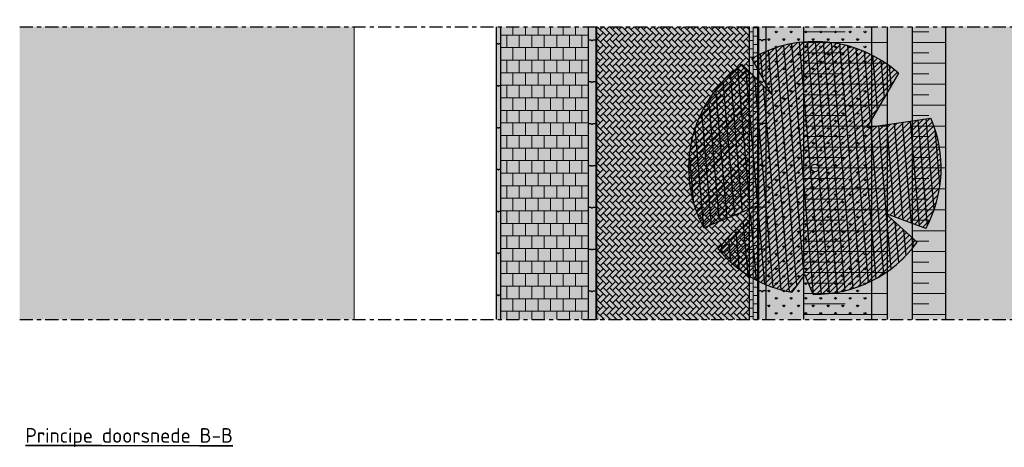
# Model space of a CAD drawing. Header units: metres. Extents: x 104013 to 108981, y 427946 to 428479.
# Tile 289 of 330: x 108860 to 108883, y 428307 to 428317. Entities that reach past the tile are written whole.
import ezdxf

# ---------------------------------------------------------------- set-up
doc = ezdxf.new("R2010")
doc.units = ezdxf.units.M
doc.linetypes.add('CENTER', pattern=[2, 1.25, -0.25, 0.25, -0.25])
doc.linetypes.add('XX-AFBREEK', pattern=[7, 4, -1, 1, -1])
doc.layers.get('DefPoints').update_dxf_attribs({"color": 211, "lineweight": 18})
for name, color, linetype, lineweight in [('N-WE-GR-BOOM-SD', 90, 'Continuous', 25), ('N-WE-GR-KRUIDEN-AD-50', 92, 'Continuous', 18), ('N-WE-GW-TALUDARCERING_KORT-G', 252, 'Continuous', 18), ('N-WE-GW-TALUDARCERING_LANG-G', 252, 'Continuous', 18), ('N-WE-OG-BEBOUWING_WONINGBOUW-GD', 7, 'Continuous', 18), ('N-WE-VH-KANTOPSLUITING_ELEMENT_INRITBAND-SD', 252, 'Continuous', 25), ('N-WE-VH-KANTVERHARDING-M', 7, 'Continuous', 18), ('N-WE-VH-VERHARDING-GD', 7, 'Continuous', 25), ('N-WE-VH-VERHARDING_BETONSTRAATSTEEN-AD-50', 252, 'Continuous', 18), ('N-WE-VH-VERHARDING_TEGEL-AD-50', 252, 'Continuous', 18), ('N-XX-GW-WATERGANG_WATERLIJN-GD', 5, 'Continuous', 25), ('X-XX-AL-AFBREEKLIJN-GD', 7, 'XX-AFBREEK', 25), ('X-XX-AL-T35', 7, 'Continuous', 35)]:
    doc.layers.add(name, color=color, linetype=linetype, lineweight=lineweight)
doc.layers.add('N-WE-GR-GRAS_GAZON-V', color=7, linetype='Continuous', lineweight=18, true_color=0xdbffb8)
doc.layers.add('N-WE-VH-VERHARDING-AP_BEBOUWING', color=41, linetype='Continuous')
for name, color, linetype, true_color in [('N-WE-VH-VERHARDING-AP_RIJBAAN-ELEMENT', 7, 'Continuous', 0x7f4f3f), ('N-WE-VH-VERHARDING-AP_VOETPAD', 7, 'Continuous', 0xdbdbdb), ('N-WE-VH-VERHARDING-AP_WATER', 7, 'Continuous', 0xb3ffff)]:
    doc.layers.add(name, color=color, linetype=linetype, true_color=true_color)
doc.styles.add('NLCS-ISO-M50-T25', font='NLCS-ISO.ttf', dxfattribs={"height": 0.125})
doc.styles.add('NLCS-ISO-M50-T35', font='NLCS-ISO.ttf', dxfattribs={"height": 0.175})
doc.dimstyles.new('NLCS-M50-T25-PIJL_l2_h1', dxfattribs={"dimscale": 0.05, "dimtxt": 2.5, "dimasz": 2.5, "dimexe": 2, "dimexo": 2, "dimgap": 0.7, "dimtad": 1, "dimzin": 0, "dimdsep": 46, "dimtxsty": 'NLCS-ISO-M50-T25', "dimcen": 2.5, "dimdle": 2, "dimclrd": 256, "dimclre": 256, "dimclrt": 256, "dimadec": 1, "dimazin": 0, "dimtfac": 1, "dimtofl": 0, "dimtmove": 1, "dimatfit": 0, "dimfxl": 2, "dimfxlon": 1, "dimtfillclr": 256, "dimtolj": 1, "dimtzin": 0, "dimlwd": 18, "dimlwe": 18, "dimarcsym": 0})

# ---------------------------------------------------------------- blocks, each defined once
blk = doc.blocks.new('*D2774')
at = {"layer": 'DefPoints', "color": 0, "transparency": 16777216}
for p in [(108885.653, 428317.938), (108880.177, 428317.153), (108885.653, 428317.153)]:
    blk.add_point(p, dxfattribs=at)
at = {"layer": 'N-WE-VH-KANTVERHARDING-M', "lineweight": 18, "transparency": 16777216}
for p, q in [((108880.177, 428317.838), (108880.177, 428318.038)), ((108885.653, 428317.838), (108885.653, 428318.038)), ((108880.302, 428317.938), (108885.528, 428317.938))]:
    blk.add_line(p, q, dxfattribs=at)
at = {"layer": 'N-WE-VH-KANTVERHARDING-M', "transparency": 16777216}
for points in [[(108880.302, 428317.959), (108880.302, 428317.918), (108880.177, 428317.938)], [(108885.528, 428317.959), (108885.528, 428317.918), (108885.653, 428317.938)]]:
    blk.add_solid(points, dxfattribs=at)
at = {"layer": 'N-WE-VH-KANTVERHARDING-M', "transparency": 16777216, "insert": (108882.915, 428318.036), "char_height": 0.125, "attachment_point": 5, "style": 'NLCS-ISO-M50-T25'}
blk.add_mtext('\\A1;5.48', dxfattribs=at)
blk = doc.blocks.new('SGR-BOOM_08')
h = blk.add_hatch()
h.set_pattern_fill('ANSI31', color=256, scale=0.1)
h.paths.add_polyline_path([(1.73, 4.728), (1.139, 3.207), (1.287, 4.867, 0.379438), (-4.678, 1.862), (-2.63, 0.785), (-4.954, 0.896, 0.174893), (-4.385, -2.474), (-3.502, -2.418), (-3.898, -3.187, 0.243959), (0.361, -5.022), (0.419, -3.33), (0.992, -4.936, 0.230155), (4.494, -2.27), (2.563, -0.55), (5.033, -0.13, 0.321944)])
h.paths.add_polyline_path([(0.15, 0, -1), (-0.15, 0, -1)], flags=16)
at = {"ltscale": 20, "flags": 128}
for points in [[(1.287, 4.867), (1.139, 3.207), (1.73, 4.728)], [(-4.954, 0.896), (-2.63, 0.785), (-4.678, 1.862)], [(5.033, -0.13), (2.563, -0.55), (4.494, -2.27)], [(-3.898, -3.187), (-3.502, -2.418), (-4.385, -2.474)], [(0.992, -4.936), (0.419, -3.33), (0.361, -5.022)]]:
    blk.add_lwpolyline(points, dxfattribs=at)
blk.add_lwpolyline([(5.033, -0.13, 0.321944), (1.73, 4.728, 0.321944)], format="xyb", dxfattribs=at)
blk.add_circle((0, 0), 0.15)
at = {"ltscale": 20}
for start, end in [(75.1844, 158.299), (169.749, 209.4302), (281.3601, 333.2046), (219.2667, 274.1068)]:
    blk.add_arc((0, 0), 5.035, start, end, dxfattribs=at)

msp = doc.modelspace()

# ---------------------------------------------------------------- hatches: boundary and pattern name
at = {"layer": 'N-WE-GR-BOOM-SD'}
h = msp.add_hatch(dxfattribs=at)
h.set_pattern_fill('ANSI31', color=256, scale=0.03)
h.set_pattern_definition([(45, (106687.319, 428453.76884), (-0.067351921, 0.067351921), [])])
h.paths.add_polyline_path([(108880.827, 428316.04, 0.321944), (108877.32, 428316.395), (108877.792, 428315.537), (108877.086, 428316.246, 0.379438), (108876.167, 428312.345), (108877.451, 428312.871), (108876.504, 428311.845, 0.174893), (108878.272, 428310.807), (108878.588, 428311.235), (108878.788, 428310.756, 0.243959), (108881.274, 428312.006), (108880.519, 428312.685), (108881.478, 428312.329, 0.230155), (108881.603, 428314.967), (108880.068, 428314.743)])
h.paths.add_polyline_path([(108878.917, 428313.777, -1), (108878.737, 428313.777, -1)], flags=16)
at = {"layer": 'N-WE-GR-GRAS_GAZON-V'}
h = msp.add_hatch(color=256, dxfattribs=at)
h.dxf.hatch_style = 1
h.paths.add_polyline_path([(108877.654, 428317.153), (108880.177, 428317.153), (108880.177, 428310.153), (108877.654, 428310.153)])
at = {"layer": 'N-WE-GR-KRUIDEN-AD-50'}
h = msp.add_hatch(dxfattribs=at)
h.set_pattern_fill('AGR-KRUIDEN', color=256, scale=0.025, pattern_type=2)
h.set_pattern_definition([(90, (2449.84824, 18.18338), (-0.17677669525, 0.17677669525), [0.046875, -0.30667839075]), (45, (2449.84824, 18.18338), (-0.1767766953, 0.1767766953), [0.046875, -0.203125]), (135, (2449.84824, 18.18338), (-0.1767766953, -0.1767766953), [0.046875, -0.203125])])
h.paths.add_polyline_path([(108878.554, 428317.153), (108877.654, 428317.153), (108877.654, 428310.153), (108878.554, 428310.153)])
h.paths.add_polyline_path([(108880.177, 428310.153), (108880.177, 428317.153), (108878.554, 428317.153), (108878.554, 428310.153)])
at = {"layer": 'N-WE-VH-KANTOPSLUITING_ELEMENT_INRITBAND-SD'}
h = msp.add_hatch(color=253, dxfattribs=at)
h.dxf.hatch_style = 1
h.paths.add_polyline_path([(108871.204, 428310.153), (108871.204, 428317.153), (108871.304, 428317.153), (108871.304, 428310.153)])
h = msp.add_hatch(color=253, dxfattribs=at)
h.dxf.hatch_style = 1
h.paths.add_polyline_path([(108873.404, 428310.153), (108873.404, 428317.153), (108873.604, 428317.153), (108873.604, 428310.153)])
h = msp.add_hatch(color=253, dxfattribs=at)
h.dxf.hatch_style = 1
h.paths.add_polyline_path([(108877.454, 428310.153), (108877.454, 428317.153), (108877.654, 428317.153), (108877.654, 428310.153)])
at = {"layer": 'N-WE-VH-VERHARDING-AP_BEBOUWING'}
h = msp.add_hatch(color=256, dxfattribs=at)
h.dxf.hatch_style = 1
h.set_gradient(color1=(255, 255, 255), color2=(207, 207, 207))
h.paths.add_polyline_path([(108859.804, 428317.153), (108859.804, 428310.153), (108867.804, 428310.153), (108867.804, 428317.153)])
at = {"layer": 'N-WE-VH-VERHARDING-AP_RIJBAAN-ELEMENT', "linetype": 'ByBlock'}
msp.add_hatch(color=256, dxfattribs=at).paths.add_polyline_path([(108873.604, 428317.153), (108877.454, 428317.153), (108877.454, 428310.153), (108873.604, 428310.153)])
at = {"layer": 'N-WE-VH-VERHARDING-AP_VOETPAD'}
msp.add_hatch(color=256, dxfattribs=at).paths.add_polyline_path([(108873.404, 428317.153), (108871.304, 428317.153), (108871.304, 428310.153), (108873.404, 428310.153)])
at = {"layer": 'N-WE-VH-VERHARDING-AP_WATER'}
h = msp.add_hatch(color=256, dxfattribs=at)
h.dxf.hatch_style = 1
h.paths.add_polyline_path([(108880.177, 428317.153), (108885.654, 428317.153), (108885.654, 428310.153), (108880.177, 428310.153)])
at = {"layer": 'N-WE-VH-VERHARDING_BETONSTRAATSTEEN-AD-50'}
h = msp.add_hatch(dxfattribs=at)
h.set_pattern_fill('AVH-BSS_KEIFORMAAT_KEPER', color=256, angle=135, pattern_type=2)
h.set_pattern_definition([(135, (108877.25365, 428315.15348), (-0.1484924, 1e-17), [0.315, -0.105]), (45, (108877.10516, 428315.00499), (-0.1484924, 3e-17), [0.315, -0.105])])
h.paths.add_polyline_path([(108877.254, 428310.153), (108877.254, 428317.153), (108873.604, 428317.153), (108873.604, 428310.153)])
at = {"layer": 'N-WE-VH-VERHARDING_TEGEL-AD-50'}
h = msp.add_hatch(dxfattribs=at)
h.set_pattern_fill('AVH-TEGEL_300X300_HALFST', color=256, angle=90, pattern_type=2)
h.set_pattern_definition([(90, (108873.40365, 428315.15348), (-0.15, 0.3), [0.3, -0.3]), (180, (108873.40365, 428315.15348), (-4e-17, -0.3), [])])
h.paths.add_polyline_path([(108871.304, 428310.153), (108873.404, 428310.153), (108873.404, 428317.153), (108871.304, 428317.153)])

# ---------------------------------------------------------------- linework, layer by layer
at = {"layer": 'N-WE-GW-TALUDARCERING_KORT-G'}
for p, q in [((108878.554, 428317.028), (108879.554, 428317.028)), ((108881.154, 428317.028), (108881.554, 428317.028)), ((108878.554, 428316.528), (108879.554, 428316.528)), ((108881.154, 428316.528), (108881.554, 428316.528)), ((108878.554, 428316.028), (108879.554, 428316.028)), ((108881.154, 428316.028), (108881.554, 428316.028)), ((108878.554, 428315.528), (108879.554, 428315.528)), ((108881.154, 428315.528), (108881.554, 428315.528)), ((108878.554, 428315.028), (108879.554, 428315.028)), ((108881.154, 428315.028), (108881.554, 428315.028)), ((108878.554, 428314.528), (108879.554, 428314.528)), ((108881.154, 428314.528), (108881.554, 428314.528)), ((108878.554, 428314.028), (108879.554, 428314.028)), ((108881.154, 428314.028), (108881.554, 428314.028)), ((108878.554, 428313.528), (108879.554, 428313.528)), ((108881.154, 428313.528), (108881.554, 428313.528)), ((108878.554, 428313.028), (108879.554, 428313.028)), ((108881.154, 428313.028), (108881.554, 428313.028)), ((108878.554, 428312.528), (108879.554, 428312.528)), ((108881.154, 428312.528), (108881.554, 428312.528)), ((108878.554, 428312.028), (108879.554, 428312.028)), ((108881.154, 428312.028), (108881.554, 428312.028)), ((108878.554, 428311.528), (108879.554, 428311.528)), ((108881.154, 428311.528), (108881.554, 428311.528)), ((108878.554, 428311.028), (108879.554, 428311.028)), ((108881.154, 428311.028), (108881.554, 428311.028)), ((108878.554, 428310.528), (108879.554, 428310.528)), ((108881.154, 428310.528), (108881.554, 428310.528))]:
    msp.add_line(p, q, dxfattribs=at)
at = {"layer": 'N-WE-GW-TALUDARCERING_LANG-G'}
for p, q in [((108878.554, 428316.778), (108880.554, 428316.778)), ((108881.154, 428316.778), (108881.954, 428316.778)), ((108878.554, 428316.278), (108880.554, 428316.278)), ((108881.154, 428316.278), (108881.954, 428316.278)), ((108878.554, 428315.778), (108880.554, 428315.778)), ((108881.154, 428315.778), (108881.954, 428315.778)), ((108878.554, 428315.278), (108880.554, 428315.278)), ((108881.154, 428315.278), (108881.954, 428315.278)), ((108878.554, 428314.778), (108880.554, 428314.778)), ((108881.154, 428314.778), (108881.954, 428314.778)), ((108878.554, 428314.278), (108880.554, 428314.278)), ((108881.154, 428314.278), (108881.954, 428314.278)), ((108878.554, 428313.778), (108880.554, 428313.778)), ((108881.154, 428313.778), (108881.954, 428313.778)), ((108878.554, 428313.278), (108880.554, 428313.278)), ((108881.154, 428313.278), (108881.954, 428313.278)), ((108878.554, 428312.778), (108880.554, 428312.778)), ((108881.154, 428312.778), (108881.954, 428312.778)), ((108878.554, 428312.278), (108880.554, 428312.278)), ((108881.154, 428312.278), (108881.954, 428312.278)), ((108878.554, 428311.778), (108880.554, 428311.778)), ((108881.154, 428311.778), (108881.954, 428311.778)), ((108878.554, 428311.278), (108880.554, 428311.278)), ((108881.154, 428311.278), (108881.954, 428311.278)), ((108878.554, 428310.778), (108880.554, 428310.778)), ((108881.154, 428310.778), (108881.954, 428310.778)), ((108878.554, 428310.278), (108880.554, 428310.278)), ((108881.154, 428310.278), (108881.954, 428310.278))]:
    msp.add_line(p, q, dxfattribs=at)
at = {"layer": 'N-WE-OG-BEBOUWING_WONINGBOUW-GD'}
msp.add_lwpolyline([(108867.804, 428317.153), (108867.804, 428310.153)], dxfattribs=at)
at = {"layer": 'N-WE-VH-VERHARDING-GD'}
for points in [[(108871.204, 428317.153), (108871.204, 428310.153)], [(108871.304, 428317.153), (108871.304, 428310.153)], [(108873.404, 428317.153), (108873.404, 428310.153)], [(108873.584, 428317.153), (108873.584, 428310.153)], [(108873.604, 428317.153), (108873.604, 428310.153)], [(108877.254, 428317.153), (108877.254, 428310.153)], [(108877.454, 428317.153), (108877.454, 428310.153)], [(108877.474, 428317.153), (108877.474, 428310.153)], [(108877.654, 428317.153), (108877.654, 428310.153)], [(108878.554, 428317.153), (108878.554, 428310.153)], [(108880.554, 428317.153), (108880.554, 428310.153)], [(108881.154, 428317.153), (108881.154, 428310.153)], [(108881.954, 428317.153), (108881.954, 428310.153)], [(108873.404, 428316.84), (108873.474, 428316.84)], [(108873.514, 428316.84), (108873.604, 428316.84)], [(108877.544, 428316.84), (108877.454, 428316.84)], [(108877.654, 428316.84), (108877.584, 428316.84)], [(108871.244, 428316.74), (108871.204, 428316.74)], [(108871.304, 428316.74), (108871.264, 428316.74)], [(108871.244, 428315.74), (108871.204, 428315.74)], [(108871.304, 428315.74), (108871.264, 428315.74)], [(108873.404, 428315.84), (108873.474, 428315.84)], [(108873.514, 428315.84), (108873.604, 428315.84)], [(108877.544, 428315.84), (108877.454, 428315.84)], [(108877.654, 428315.84), (108877.584, 428315.84)], [(108871.244, 428314.74), (108871.204, 428314.74)], [(108871.304, 428314.74), (108871.264, 428314.74)], [(108873.404, 428314.84), (108873.474, 428314.84)], [(108873.514, 428314.84), (108873.604, 428314.84)], [(108877.544, 428314.84), (108877.454, 428314.84)], [(108877.654, 428314.84), (108877.584, 428314.84)], [(108873.404, 428313.84), (108873.474, 428313.84)], [(108873.514, 428313.84), (108873.604, 428313.84)], [(108877.544, 428313.84), (108877.454, 428313.84)], [(108877.654, 428313.84), (108877.584, 428313.84)], [(108871.244, 428313.74), (108871.204, 428313.74)], [(108871.304, 428313.74), (108871.264, 428313.74)], [(108873.404, 428312.84), (108873.474, 428312.84)], [(108873.514, 428312.84), (108873.604, 428312.84)], [(108877.544, 428312.84), (108877.454, 428312.84)], [(108877.654, 428312.84), (108877.584, 428312.84)], [(108871.244, 428312.74), (108871.204, 428312.74)], [(108871.304, 428312.74), (108871.264, 428312.74)], [(108871.244, 428311.74), (108871.204, 428311.74)], [(108871.304, 428311.74), (108871.264, 428311.74)], [(108873.404, 428311.84), (108873.474, 428311.84)], [(108873.514, 428311.84), (108873.604, 428311.84)], [(108877.544, 428311.84), (108877.454, 428311.84)], [(108877.654, 428311.84), (108877.584, 428311.84)], [(108871.244, 428310.74), (108871.204, 428310.74)], [(108871.304, 428310.74), (108871.264, 428310.74)], [(108873.404, 428310.84), (108873.474, 428310.84)], [(108873.514, 428310.84), (108873.604, 428310.84)], [(108877.544, 428310.84), (108877.454, 428310.84)], [(108877.654, 428310.84), (108877.584, 428310.84)]]:
    msp.add_lwpolyline(points, dxfattribs=at)
for centre, radius in [((108873.494, 428316.84), 0.02), ((108877.564, 428316.84), 0.02), ((108871.254, 428316.74), 0.01), ((108871.254, 428315.74), 0.01), ((108873.494, 428315.84), 0.02), ((108877.564, 428315.84), 0.02), ((108871.254, 428314.74), 0.01), ((108873.494, 428314.84), 0.02), ((108877.564, 428314.84), 0.02), ((108873.494, 428313.84), 0.02), ((108877.564, 428313.84), 0.02), ((108871.254, 428313.74), 0.01), ((108873.494, 428312.84), 0.02), ((108877.564, 428312.84), 0.02), ((108871.254, 428312.74), 0.01), ((108871.254, 428311.74), 0.01), ((108873.494, 428311.84), 0.02), ((108877.564, 428311.84), 0.02), ((108871.254, 428310.74), 0.01), ((108873.494, 428310.84), 0.02), ((108877.564, 428310.84), 0.02)]:
    msp.add_arc(centre, radius, 180, 0, dxfattribs=at)
at = {"layer": 'N-WE-VH-VERHARDING_BETONSTRAATSTEEN-AD-50'}
for points in [[(108877.354, 428317.153), (108877.354, 428310.153)], [(108877.354, 428317.127), (108877.454, 428317.127)], [(108877.254, 428317.027), (108877.354, 428317.027)], [(108877.354, 428316.927), (108877.454, 428316.927)], [(108877.254, 428316.827), (108877.354, 428316.827)], [(108877.254, 428316.627), (108877.354, 428316.627)], [(108877.354, 428316.727), (108877.454, 428316.727)], [(108877.254, 428316.427), (108877.354, 428316.427)], [(108877.354, 428316.527), (108877.454, 428316.527)], [(108877.254, 428316.227), (108877.354, 428316.227)], [(108877.354, 428316.327), (108877.454, 428316.327)], [(108877.254, 428316.027), (108877.354, 428316.027)], [(108877.354, 428316.127), (108877.454, 428316.127)], [(108877.354, 428315.927), (108877.454, 428315.927)], [(108877.254, 428315.827), (108877.354, 428315.827)], [(108877.354, 428315.727), (108877.454, 428315.727)], [(108877.254, 428315.627), (108877.354, 428315.627)], [(108877.254, 428315.427), (108877.354, 428315.427)], [(108877.354, 428315.527), (108877.454, 428315.527)], [(108877.254, 428315.227), (108877.354, 428315.227)], [(108877.354, 428315.327), (108877.454, 428315.327)], [(108877.254, 428315.027), (108877.354, 428315.027)], [(108877.354, 428315.127), (108877.454, 428315.127)], [(108877.254, 428314.827), (108877.354, 428314.827)], [(108877.354, 428314.927), (108877.454, 428314.927)], [(108877.354, 428314.727), (108877.454, 428314.727)], [(108877.254, 428314.627), (108877.354, 428314.627)], [(108877.354, 428314.527), (108877.454, 428314.527)], [(108877.254, 428314.427), (108877.354, 428314.427)], [(108877.354, 428314.327), (108877.454, 428314.327)], [(108877.254, 428314.227), (108877.354, 428314.227)], [(108877.254, 428314.027), (108877.354, 428314.027)], [(108877.354, 428314.127), (108877.454, 428314.127)], [(108877.254, 428313.827), (108877.354, 428313.827)], [(108877.354, 428313.927), (108877.454, 428313.927)], [(108877.254, 428313.627), (108877.354, 428313.627)], [(108877.354, 428313.727), (108877.454, 428313.727)], [(108877.254, 428313.427), (108877.354, 428313.427)], [(108877.354, 428313.527), (108877.454, 428313.527)], [(108877.354, 428313.327), (108877.454, 428313.327)], [(108877.254, 428313.227), (108877.354, 428313.227)], [(108877.354, 428313.127), (108877.454, 428313.127)], [(108877.254, 428313.027), (108877.354, 428313.027)], [(108877.354, 428312.927), (108877.454, 428312.927)], [(108877.254, 428312.827), (108877.354, 428312.827)], [(108877.254, 428312.627), (108877.354, 428312.627)], [(108877.354, 428312.727), (108877.454, 428312.727)], [(108877.254, 428312.427), (108877.354, 428312.427)], [(108877.354, 428312.527), (108877.454, 428312.527)], [(108877.254, 428312.227), (108877.354, 428312.227)], [(108877.354, 428312.327), (108877.454, 428312.327)], [(108877.254, 428312.027), (108877.354, 428312.027)], [(108877.354, 428312.127), (108877.454, 428312.127)], [(108877.354, 428311.927), (108877.454, 428311.927)], [(108877.254, 428311.827), (108877.354, 428311.827)], [(108877.354, 428311.727), (108877.454, 428311.727)], [(108877.254, 428311.627), (108877.354, 428311.627)], [(108877.254, 428311.427), (108877.354, 428311.427)], [(108877.354, 428311.527), (108877.454, 428311.527)], [(108877.254, 428311.227), (108877.354, 428311.227)], [(108877.354, 428311.327), (108877.454, 428311.327)], [(108877.254, 428311.027), (108877.354, 428311.027)], [(108877.354, 428311.127), (108877.454, 428311.127)], [(108877.254, 428310.827), (108877.354, 428310.827)], [(108877.354, 428310.927), (108877.454, 428310.927)], [(108877.354, 428310.727), (108877.454, 428310.727)], [(108877.254, 428310.627), (108877.354, 428310.627)], [(108877.354, 428310.527), (108877.454, 428310.527)], [(108877.254, 428310.427), (108877.354, 428310.427)], [(108877.354, 428310.327), (108877.454, 428310.327)], [(108877.254, 428310.227), (108877.354, 428310.227)]]:
    msp.add_lwpolyline(points, dxfattribs=at)
at = {"layer": 'N-XX-GW-WATERGANG_WATERLIJN-GD'}
msp.add_lwpolyline([(108880.177, 428317.153), (108880.177, 428310.153)], dxfattribs=at)
at = {"layer": 'X-XX-AL-AFBREEKLIJN-GD', "linetype": 'CENTER', "ltscale": 0.25}
for points in [[(108859.804, 428317.153), (108917.304, 428317.153)], [(108859.804, 428310.153), (108917.304, 428310.153)]]:
    msp.add_lwpolyline(points, dxfattribs=at)

# ---------------------------------------------------------------- block references
at = {"layer": 'N-WE-GR-BOOM-SD', "xscale": 0.6, "yscale": 0.6, "zscale": 0.6, "rotation": 50}
msp.add_blockref('SGR-BOOM_08', (108878.827, 428313.777), dxfattribs=at)

# ---------------------------------------------------------------- texts
at = {"layer": 'X-XX-AL-T35', "insert": (108859.939, 428307.562), "char_height": 0.35, "width": 11.82929, "attachment_point": 1, "rotation": 359.9946, "style": 'NLCS-ISO-M50-T35'}
msp.add_mtext('{\\LPrincipe doorsnede B-B}', dxfattribs=at)

# ---------------------------------------------------------------- dimensions: what is measured, and where the dimension line sits
at = {"layer": 'N-WE-VH-KANTVERHARDING-M'}
dim = msp.add_linear_dim(base=(108885.653, 428317.938), p1=(108880.177, 428317.153), p2=(108885.653, 428317.153), dimstyle='NLCS-M50-T25-PIJL_l2_h1', dxfattribs=at)
dim.commit()
dim.dimension.update_dxf_attribs({"geometry": '*D2774', "text_midpoint": (108882.915, 428318.036)})

doc.saveas('drawing.dxf')
